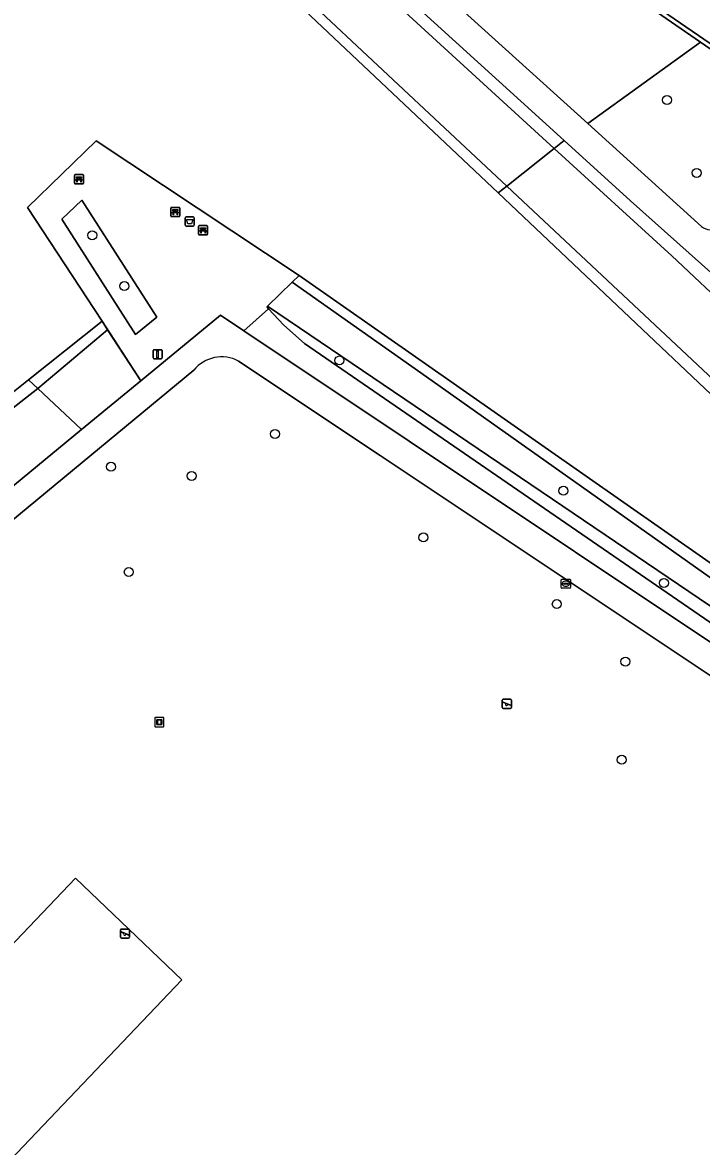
# Model space of a CAD drawing. Extents: x 162803 to 163818, y 381639 to 382475.
# Drawn here: x 163168.5 to 163242.3, y 381804.9 to 381927.2 of the extents above; entities that cross this region are included whole.
import ezdxf

# ---------------------------------------------------------------- set-up
doc = ezdxf.new("R2010")
doc.units = 0
for name, color, linetype in [('IMGEO_Afvalbak', 7, 'Continuous'), ('IMGEO_Bank', 7, 'Continuous'), ('IMGEO_Boom', 7, 'Continuous'), ('IMGEO_Groenvoorziening', 7, 'Continuous'), ('IMGEO_Hek', 7, 'Continuous'), ('IMGEO_Kunstobject', 7, 'Continuous'), ('IMGEO_Lichtmast', 7, 'Continuous'), ('IMGEO_Meer_plas_ven_vijver', 7, 'Continuous'), ('IMGEO_Oever', 7, 'Continuous'), ('IMGEO_Rijbaan_lokaal_gesloten', 7, 'Continuous'), ('IMGEO_Rijbaan_lokaal_open', 7, 'Continuous'), ('IMGEO_Rioolput', 7, 'Continuous'), ('IMGEO_Speelvoorziening', 7, 'Continuous'), ('IMGEO_Voetpad_gesloten', 7, 'Continuous'), ('IMGEO_Voetpad_open', 7, 'Continuous')]:
    doc.layers.add(name, color=color, linetype=linetype)

msp = doc.modelspace()

# ---------------------------------------------------------------- linework, layer by layer
at = {"layer": 'IMGEO_Afvalbak'}
for p, q in [((163186.15, 381905.17), (163186.15, 381905.97)), ((163186.15, 381905.97), (163186.15, 381905.17)), ((163186.25, 381906.07), (163187.04, 381906.07)), ((163187.04, 381906.07), (163186.25, 381906.07)), ((163187.04, 381905.07), (163186.25, 381905.07)), ((163186.25, 381905.07), (163187.04, 381905.07)), ((163187.14, 381905.97), (163187.14, 381905.17)), ((163187.14, 381905.17), (163187.14, 381905.97))]:
    msp.add_line(p, q, dxfattribs=at)
msp.add_lwpolyline([(163186.29, 381905.78), (163186.99, 381905.78), (163186.85, 381905.31), (163186.44, 381905.31), (163186.29, 381905.78)], dxfattribs=at)
for centre, start, end in [((163186.25, 381905.97), 90, 180), ((163186.25, 381905.97), 90, 180), ((163186.25, 381905.17), 180, 270), ((163186.25, 381905.17), 180, 270), ((163187.04, 381905.97), 0, 90), ((163187.04, 381905.97), 360, 90), ((163187.04, 381905.17), 270, 0), ((163187.04, 381905.17), 270, 0)]:
    msp.add_arc(centre, 0.1, start, end, dxfattribs=at)
at = {"layer": 'IMGEO_Bank'}
for p, q in [((163174.1, 381909.75), (163174.1, 381910.59)), ((163174.1, 381910.59), (163174.1, 381909.75)), ((163174.17, 381910.67), (163175.01, 381910.67)), ((163175.01, 381910.67), (163174.17, 381910.67)), ((163174.79, 381910.07), (163174.4, 381910.07)), ((163174.41, 381910.18), (163174.41, 381910.28)), ((163174.45, 381910.28), (163174.45, 381910.18)), ((163174.74, 381910.29), (163174.46, 381910.29)), ((163174.46, 381910.17), (163174.74, 381910.17)), ((163174.75, 381910.18), (163174.75, 381910.28)), ((163174.79, 381910.28), (163174.79, 381910.18)), ((163175.1, 381910.6), (163175.1, 381909.76)), ((163175.1, 381909.76), (163175.1, 381910.6)), ((163175.02, 381909.67), (163174.18, 381909.67)), ((163174.18, 381909.67), (163175.02, 381909.67)), ((163184.58, 381906.18), (163184.58, 381907.02)), ((163184.58, 381907.02), (163184.58, 381906.18)), ((163184.65, 381907.11), (163185.49, 381907.11)), ((163185.49, 381907.11), (163184.65, 381907.11)), ((163185.28, 381906.51), (163184.88, 381906.51)), ((163184.89, 381906.62), (163184.89, 381906.72)), ((163184.93, 381906.72), (163184.93, 381906.62)), ((163185.22, 381906.73), (163184.94, 381906.73)), ((163184.94, 381906.61), (163185.22, 381906.61)), ((163185.23, 381906.62), (163185.23, 381906.72)), ((163185.27, 381906.72), (163185.27, 381906.62)), ((163185.58, 381907.03), (163185.58, 381906.19)), ((163185.58, 381906.19), (163185.58, 381907.03)), ((163185.5, 381906.11), (163184.66, 381906.11)), ((163184.66, 381906.11), (163185.5, 381906.11)), ((163187.6, 381904.2), (163187.6, 381905.04)), ((163187.6, 381905.04), (163187.6, 381904.2)), ((163187.68, 381905.12), (163188.52, 381905.12)), ((163188.52, 381905.12), (163187.68, 381905.12)), ((163188.6, 381905.05), (163188.6, 381904.21)), ((163188.6, 381904.21), (163188.6, 381905.05)), ((163188.53, 381904.12), (163187.69, 381904.12)), ((163187.69, 381904.12), (163188.53, 381904.12)), ((163187.91, 381904.63), (163187.91, 381904.73)), ((163188.3, 381904.52), (163187.91, 381904.52)), ((163188.24, 381904.74), (163187.96, 381904.74)), ((163187.96, 381904.73), (163187.96, 381904.63)), ((163187.96, 381904.62), (163188.24, 381904.62)), ((163188.25, 381904.63), (163188.25, 381904.73)), ((163188.29, 381904.73), (163188.29, 381904.63))]:
    msp.add_line(p, q, dxfattribs=at)
for points in [[(163174.35, 381910.07), (163174.2, 381910.07), (163174.31, 381910.17), (163174.4, 381910.17)], [(163174.4, 381910.29), (163174.31, 381910.29), (163174.31, 381910.45), (163174.88, 381910.45), (163174.88, 381910.29), (163174.8, 381910.29)], [(163174.4, 381910.06), (163174.4, 381909.85), (163174.35, 381909.85), (163174.35, 381910.06)], [(163174.8, 381910.17), (163174.88, 381910.17), (163174.99, 381910.07), (163174.85, 381910.07)], [(163174.84, 381910.06), (163174.84, 381909.85), (163174.8, 381909.85), (163174.8, 381910.06)], [(163184.83, 381906.51), (163184.68, 381906.51), (163184.8, 381906.61), (163184.88, 381906.61)], [(163184.88, 381906.73), (163184.8, 381906.73), (163184.8, 381906.89), (163185.36, 381906.89), (163185.36, 381906.73), (163185.28, 381906.73)], [(163184.88, 381906.5), (163184.88, 381906.29), (163184.83, 381906.29), (163184.83, 381906.5)], [(163185.28, 381906.61), (163185.36, 381906.61), (163185.47, 381906.51), (163185.33, 381906.51)], [(163185.33, 381906.5), (163185.33, 381906.29), (163185.28, 381906.29), (163185.28, 381906.5)], [(163187.85, 381904.52), (163187.71, 381904.52), (163187.82, 381904.62), (163187.91, 381904.62)], [(163187.91, 381904.74), (163187.82, 381904.74), (163187.82, 381904.9), (163188.38, 381904.9), (163188.38, 381904.74), (163188.3, 381904.74)], [(163187.9, 381904.51), (163187.9, 381904.31), (163187.86, 381904.31), (163187.86, 381904.51)], [(163188.3, 381904.62), (163188.38, 381904.62), (163188.5, 381904.52), (163188.36, 381904.52)], [(163188.35, 381904.51), (163188.35, 381904.31), (163188.31, 381904.31), (163188.31, 381904.51)]]:
    msp.add_lwpolyline(points, dxfattribs=at)
for centre, radius, start, end in [((163174.18, 381910.59), 0.0779, 92.4484, 184.2845), ((163174.18, 381910.59), 0.0779, 92.4484, 184.2845), ((163174.35, 381910.06), 0.00671, 2.8957, 87.1043), ((163174.4, 381910.28), 0.00671, 2.8957, 87.1043), ((163174.4, 381910.18), 0.00671, 272.8957, 357.1043), ((163174.4, 381910.06), 0.00671, 92.8957, 177.1043), ((163174.46, 381910.28), 0.00671, 92.8957, 177.1043), ((163174.46, 381910.18), 0.00671, 182.8957, 267.1043), ((163174.74, 381910.28), 0.00671, 2.8957, 87.1043), ((163174.74, 381910.18), 0.00671, 272.8957, 357.1043), ((163174.8, 381910.28), 0.00671, 92.8957, 177.1043), ((163174.8, 381910.18), 0.00671, 182.8957, 267.1043), ((163174.79, 381910.06), 0.00671, 2.8957, 87.1043), ((163174.85, 381910.06), 0.00671, 92.8957, 177.1043), ((163175.02, 381910.59), 0.0779, 2.4484, 94.2845), ((163175.02, 381910.59), 0.0779, 2.4484, 94.2845), ((163174.18, 381909.75), 0.0779, 182.4484, 274.2845), ((163174.18, 381909.75), 0.0779, 182.4484, 274.2845), ((163175.02, 381909.75), 0.0779, 272.4484, 4.2845), ((163175.02, 381909.75), 0.0779, 272.4484, 4.2845), ((163184.66, 381907.03), 0.0779, 92.4484, 184.2845), ((163184.66, 381907.03), 0.0779, 92.4484, 184.2845), ((163184.66, 381906.19), 0.0779, 182.4484, 274.2845), ((163184.66, 381906.19), 0.0779, 182.4484, 274.2845), ((163184.83, 381906.5), 0.00671, 2.8957, 87.1043), ((163184.88, 381906.72), 0.00671, 2.8957, 87.1043), ((163184.88, 381906.62), 0.00671, 272.8957, 357.1043), ((163184.88, 381906.5), 0.00671, 92.8957, 177.1043), ((163184.94, 381906.72), 0.00671, 92.8957, 177.1043), ((163184.94, 381906.62), 0.00671, 182.8957, 267.1043), ((163185.22, 381906.72), 0.00671, 2.8957, 87.1043), ((163185.22, 381906.62), 0.00671, 272.8957, 357.1043), ((163185.28, 381906.72), 0.00671, 92.8957, 177.1043), ((163185.28, 381906.62), 0.00671, 182.8957, 267.1043), ((163185.28, 381906.5), 0.00671, 2.8957, 87.1043), ((163185.33, 381906.5), 0.00671, 92.8957, 177.1043), ((163185.5, 381907.03), 0.0779, 2.4484, 94.2845), ((163185.5, 381907.03), 0.0779, 2.4484, 94.2845), ((163185.5, 381906.19), 0.0779, 272.4484, 4.2845), ((163185.5, 381906.19), 0.0779, 272.4484, 4.2845), ((163187.68, 381905.04), 0.0779, 92.4484, 184.2845), ((163187.68, 381905.04), 0.0779, 92.4484, 184.2845), ((163188.52, 381905.04), 0.0779, 2.4484, 94.2845), ((163188.52, 381905.04), 0.0779, 2.4484, 94.2845), ((163187.68, 381904.2), 0.0779, 182.4484, 274.2845), ((163187.68, 381904.2), 0.0779, 182.4484, 274.2845), ((163187.85, 381904.51), 0.00671, 2.8957, 87.1043), ((163187.91, 381904.51), 0.00671, 92.8957, 177.1043), ((163187.91, 381904.73), 0.00671, 2.8957, 87.1043), ((163187.91, 381904.63), 0.00671, 272.8957, 357.1043), ((163187.96, 381904.73), 0.00671, 92.8957, 177.1043), ((163187.96, 381904.63), 0.00671, 182.8957, 267.1043), ((163188.24, 381904.73), 0.00671, 2.8957, 87.1043), ((163188.24, 381904.63), 0.00671, 272.8957, 357.1043), ((163188.3, 381904.73), 0.00671, 92.8957, 177.1043), ((163188.3, 381904.63), 0.00671, 182.8957, 267.1043), ((163188.3, 381904.51), 0.00671, 2.8957, 87.1043), ((163188.36, 381904.51), 0.00671, 92.8957, 177.1043), ((163188.52, 381904.2), 0.0779, 272.4484, 4.2845), ((163188.52, 381904.2), 0.0779, 272.4484, 4.2845)]:
    msp.add_arc(centre, radius, start, end, dxfattribs=at)
at = {"layer": 'IMGEO_Boom'}
for centre in [(163238.58, 381918.8), (163241.8, 381910.86), (163176.04, 381904.07), (163179.53, 381898.54), (163202.94, 381890.45), (163195.93, 381882.45), (163178.08, 381878.88), (163186.86, 381877.89), (163227.31, 381876.27), (163212.08, 381871.19), (163180.02, 381867.43), (163238.24, 381866.23), (163226.59, 381863.94), (163234.06, 381857.68), (163233.66, 381847)]:
    msp.add_circle(centre, 0.489, dxfattribs=at)
at = {"layer": 'IMGEO_Groenvoorziening'}
for points in [[(163183.67, 381958.07), (163229.95, 381916.23), (163242.22, 381925.1), (163202.28, 381952.66), (163185.32, 381964.22), (163183.8, 381962.04)], [(163152.17, 381954.99), (163178.18, 381953.5), (163181.36, 381952.76), (163186.48, 381949.77), (163189.61, 381947.13), (163226.31, 381913.53), (163227.4, 381914.39), (163182.98, 381954.71)], [(163144.75, 381950.08), (163144.63, 381949.76), (163140.37, 381938.66), (163143.89, 381937.39), (163147.03, 381945.82), (163147.8, 381946.84), (163147.86, 381946.85), (163149.63, 381947.26), (163152.08, 381947.26), (163178.12, 381946.35), (163181.11, 381945.97), (163183.58, 381944.73), (163185.73, 381942.59), (163221.14, 381909.43), (163226.31, 381913.53), (163189.61, 381947.13), (163186.48, 381949.77)], [(163244.21, 381905.1), (163253.02, 381915.14), (163254.39, 381916.7), (163242.22, 381925.1), (163229.95, 381916.23), (163242.33, 381905.03)], [(163239.1, 381901.83), (163226.31, 381913.53), (163221.14, 381909.43), (163259.75, 381873.26), (163260.65, 381872.6), (163261.32, 381872.36), (163269.91, 381872.24), (163271.16, 381872), (163272.54, 381871.18), (163277.23, 381867.03), (163279.68, 381873.54), (163276.33, 381875.91)], [(163255.06, 381889.85), (163252.42, 381891.92), (163234.62, 381907.83), (163227.4, 381914.39), (163226.31, 381913.53), (163239.1, 381901.83), (163259.24, 381882.9), (163261.81, 381880.69), (163263.61, 381879.38)], [(163263.61, 381879.38), (163261.81, 381880.69), (163259.24, 381882.9), (163239.1, 381901.83)], [(163197.79, 381898.96), (163195.1, 381896.36), (163267.35, 381847.42), (163268.73, 381846.29), (163269.71, 381845.07), (163270.41, 381843.74), (163270.79, 381842.63), (163271.04, 381841.69)], [(163272.56, 381838.26), (163282.23, 381802.7), (163284.77, 381798.64), (163285.77, 381795.12), (163289.06, 381783.43), (163291.28, 381784.75), (163285.96, 381802.54), (163283.98, 381807.02), (163277.91, 381830.5), (163274.11, 381843.47), (163273.55, 381845.38), (163243.16, 381866.9), (163212.42, 381888.67), (163197.79, 381898.96)], [(163199.15, 381892.28), (163196.88, 381894.28), (163195.23, 381896.07), (163192.54, 381893.69), (163264.59, 381845.57)], [(163271.04, 381841.69), (163270.79, 381842.63), (163270.41, 381843.74), (163269.71, 381845.07), (163268.73, 381846.29), (163267.35, 381847.42), (163195.1, 381896.36), (163195.07, 381896.24), (163195.23, 381896.07), (163196.88, 381894.28), (163199.15, 381892.28), (163267.63, 381845.23)], [(163267.63, 381845.23), (163199.15, 381892.28)], [(163262.95, 381842.92), (163256.63, 381847.24), (163250.44, 381851.38), (163207.38, 381880.1), (163191.96, 381890.39)], [(163187.08, 381889.39), (163174.93, 381879.36), (163150.56, 381859.23), (163149.45, 381858.53), (163145.2, 381849.3), (163139.72, 381837.4), (163122.19, 381799.33), (163146.16, 381785.54), (163165.58, 381774.25), (163221.72, 381741.44)]]:
    msp.add_lwpolyline(points, dxfattribs=at)
for points in [[(163183.06, 381895.16), (163174.91, 381907.89), (163172.75, 381905.84), (163180.73, 381893.27)], [(163177.71, 381893.79), (163170.12, 381887.41), (163174.89, 381882.94), (163181.32, 381888.25)], [(163174.89, 381882.94), (163170.12, 381887.41), (163149.1, 381870.95), (163153.41, 381865.27), (163155.48, 381866.94)], [(163162.74, 381798.9), (163151.16, 381809.94), (163174.21, 381834.1), (163185.78, 381823.05)], [(163151.16, 381809.94), (163162.74, 381798.9), (163185.78, 381823.05), (163174.21, 381834.1)]]:
    msp.add_lwpolyline(points, close=True, dxfattribs=at)
for centre, radius, start, end in [((163243.24, 381906.02), 1.34, 227.751, 316.6355), ((163190.13, 381886.9), 3.94, 62.2426, 140.7918)]:
    msp.add_arc(centre, radius, start, end, dxfattribs=at)
at = {"layer": 'IMGEO_Hek'}
msp.add_lwpolyline([(163177.11, 381894.71), (163181.32, 381888.25)], dxfattribs=at)
at = {"layer": 'IMGEO_Kunstobject'}
for p, q in [((163182.85, 381851.51), (163182.85, 381850.67)), ((163182.85, 381851.51), (163182.85, 381850.67)), ((163183.76, 381851.59), (163182.92, 381851.59)), ((163183.76, 381851.59), (163182.92, 381851.59)), ((163183.06, 381850.86), (163183.06, 381851.33)), ((163183.11, 381851.38), (163183.58, 381851.38)), ((163183.14, 381851.28), (163183.14, 381850.91)), ((163183.53, 381851.3), (163183.16, 381851.3)), ((163183.55, 381850.91), (163183.55, 381851.28)), ((163183.63, 381851.33), (163183.63, 381850.86)), ((163183.84, 381850.68), (163183.84, 381851.52)), ((163183.84, 381850.68), (163183.84, 381851.52)), ((163182.93, 381850.6), (163183.77, 381850.6)), ((163182.93, 381850.6), (163183.77, 381850.6)), ((163183.58, 381850.81), (163183.11, 381850.81)), ((163183.16, 381850.89), (163183.53, 381850.89))]:
    msp.add_line(p, q, dxfattribs=at)
for centre, radius, start, end in [((163182.92, 381851.52), 0.0779, 92.4484, 184.2845), ((163182.92, 381851.52), 0.0779, 92.4484, 184.2845), ((163183.11, 381851.33), 0.05, 90, 180), ((163183.16, 381851.28), 0.02, 90, 180), ((163183.53, 381851.28), 0.02, 360, 90), ((163183.58, 381851.33), 0.05, 360, 90), ((163183.77, 381851.52), 0.0779, 2.4484, 94.2845), ((163183.77, 381851.52), 0.0779, 2.4484, 94.2845), ((163182.92, 381850.67), 0.0779, 182.4484, 274.2845), ((163182.92, 381850.67), 0.0779, 182.4484, 274.2845), ((163183.11, 381850.86), 0.05, 180, 270), ((163183.16, 381850.91), 0.02, 180, 270), ((163183.53, 381850.91), 0.02, 270, 0), ((163183.58, 381850.86), 0.05, 270, 0), ((163183.77, 381850.67), 0.0779, 272.4484, 4.2845), ((163183.77, 381850.67), 0.0779, 272.4484, 4.2845)]:
    msp.add_arc(centre, radius, start, end, dxfattribs=at)
at = {"layer": 'IMGEO_Lichtmast'}
for p, q in [((163182.66, 381890.72), (163182.66, 381891.52)), ((163182.66, 381891.52), (163182.66, 381890.72)), ((163182.76, 381891.62), (163183.55, 381891.62)), ((163183.55, 381891.62), (163182.76, 381891.62)), ((163183.65, 381891.52), (163183.65, 381890.72)), ((163183.65, 381890.72), (163183.65, 381891.52)), ((163183.55, 381890.62), (163182.76, 381890.62)), ((163182.76, 381890.62), (163183.55, 381890.62))]:
    msp.add_line(p, q, dxfattribs=at)
msp.add_lwpolyline([(163183.08, 381891.5), (163183.23, 381891.5), (163183.23, 381890.75), (163183.08, 381890.75), (163183.08, 381891.5)], dxfattribs=at)
for centre, start, end in [((163182.76, 381891.52), 90, 180), ((163182.76, 381891.52), 90, 180), ((163183.55, 381891.52), 0, 90), ((163183.55, 381891.52), 360, 90), ((163182.76, 381890.72), 180, 270), ((163182.76, 381890.72), 180, 270), ((163183.55, 381890.72), 270, 0), ((163183.55, 381890.72), 270, 0)]:
    msp.add_arc(centre, 0.1, start, end, dxfattribs=at)
at = {"layer": 'IMGEO_Meer_plas_ven_vijver'}
for points in [[(163259.06, 381871.93), (163220.2, 381908.68), (163195.33, 381932.21)], [(163149.49, 381872.69), (163169.12, 381888.34), (163177.11, 381894.71), (163168.99, 381907.08), (163176.46, 381914.34), (163198.55, 381899.7), (163274.04, 381846.91)]]:
    msp.add_lwpolyline(points, dxfattribs=at)
at = {"layer": 'IMGEO_Oever'}
for points in [[(163180.92, 381945.09), (163182.81, 381944.05), (163195.33, 381932.21), (163220.2, 381908.68), (163221.14, 381909.43), (163185.73, 381942.59), (163183.58, 381944.73), (163181.11, 381945.97), (163178.12, 381946.35), (163152.08, 381947.26), (163149.63, 381947.26), (163147.86, 381946.85), (163147.8, 381946.84), (163147.03, 381945.82), (163143.89, 381937.39)], [(163221.14, 381909.43), (163220.2, 381908.68), (163259.06, 381871.93)], [(163261.5, 381870.97), (163269.81, 381871.02), (163270.52, 381870.9), (163271.16, 381870.55), (163276.83, 381865.97), (163277.23, 381867.03), (163272.54, 381871.18), (163271.16, 381872), (163269.91, 381872.24), (163261.32, 381872.36), (163260.65, 381872.6), (163259.75, 381873.26), (163221.14, 381909.43)], [(163274.04, 381846.91), (163198.55, 381899.7), (163197.79, 381898.96), (163212.42, 381888.67), (163243.16, 381866.9), (163273.55, 381845.38), (163274.11, 381843.47), (163277.91, 381830.5), (163283.98, 381807.02), (163285.96, 381802.54), (163291.28, 381784.75), (163292.24, 381785.32), (163287.92, 381800.74), (163285.66, 381807.29), (163283.46, 381816.1)], [(163170.12, 381887.41), (163169.12, 381888.34), (163149.49, 381872.69)], [(163148.2, 381872.14), (163149.1, 381870.95), (163170.12, 381887.41)]]:
    msp.add_lwpolyline(points, dxfattribs=at)
msp.add_lwpolyline([(163177.71, 381893.79), (163177.11, 381894.71), (163169.12, 381888.34), (163170.12, 381887.41)], close=True, dxfattribs=at)
at = {"layer": 'IMGEO_Rijbaan_lokaal_gesloten'}
msp.add_lwpolyline([(163147.61, 381998.29), (163145.68, 381999.56), (163142.32, 381994.52), (163146.2, 381991.94), (163146.75, 381991.58), (163150.67, 381988.85), (163183.14, 381966.44), (163185.65, 381964.7), (163234.18, 381931.22), (163243.29, 381924.95), (163246.7, 381929.84), (163245.69, 381930.52)], dxfattribs=at)
at = {"layer": 'IMGEO_Rijbaan_lokaal_open'}
msp.add_lwpolyline([(163260.11, 381913.32), (163243.29, 381924.95), (163234.18, 381931.22), (163185.65, 381964.7), (163185.32, 381964.22), (163202.28, 381952.66), (163242.22, 381925.1), (163254.39, 381916.7), (163256.97, 381914.95), (163276.35, 381901.6), (163294.84, 381888.87), (163306.85, 381880.6), (163310.4, 381878.07), (163312.86, 381876.37), (163356.68, 381846.09), (163356.95, 381846.52), (163345.1, 381854.66), (163328.94, 381865.73), (163312.42, 381877.14), (163295.09, 381889.16), (163266.91, 381908.62)], close=True, dxfattribs=at)
at = {"layer": 'IMGEO_Rioolput'}
for p, q in [((163227.07, 381865.73), (163227.07, 381866.59)), ((163227.14, 381866.66), (163228, 381866.66)), ((163227.33, 381866.15), (163227.33, 381866.17)), ((163227.37, 381866.2), (163227.77, 381866.2)), ((163227.77, 381866.12), (163227.37, 381866.12)), ((163227.56, 381866.44), (163227.58, 381866.44)), ((163227.58, 381865.88), (163227.56, 381865.88)), ((163227.81, 381866.17), (163227.81, 381866.15)), ((163228.07, 381866.59), (163228.07, 381865.73)), ((163228, 381865.66), (163227.14, 381865.66))]:
    msp.add_line(p, q, dxfattribs=at)
for points in [[(163227.07, 381865.73), (163227.07, 381866.59)], [(163227.14, 381866.66), (163228, 381866.66)], [(163228.07, 381866.59), (163228.07, 381865.73)], [(163228, 381865.66), (163227.14, 381865.66)]]:
    msp.add_lwpolyline(points, dxfattribs=at)
for centre, radius, start, end in [((163227.15, 381866.58), 0.0765, 91.552, 178.448), ((163227.15, 381866.58), 0.0765, 91.552, 178.448), ((163227.37, 381866.16), 0.0403, 85.8775, 175.7526), ((163227.37, 381866.15), 0.0366, 178.938, 274.7102), ((163227.77, 381866.16), 0.0386, 1.7309, 96.639), ((163227.77, 381866.16), 0.043, 264.8664, 352.4533), ((163227.99, 381866.58), 0.0765, 1.552, 88.448), ((163227.99, 381866.58), 0.0765, 1.552, 88.448), ((163227.15, 381865.73), 0.0765, 181.552, 268.448), ((163227.15, 381865.73), 0.0765, 181.552, 268.448), ((163227.99, 381865.73), 0.0765, 271.552, 358.448), ((163227.99, 381865.73), 0.0765, 271.552, 358.448)]:
    msp.add_arc(centre, radius, start, end, dxfattribs=at)
for centre, major_axis, ratio, start_param, end_param in [((163227.56, 381866.16), (-0.387, 0.002), 0.722429, 4.712389, 7.853982), ((163227.58, 381866.16), (-0.39, 0.002), 0.717154, 1.570796, 4.712389)]:
    msp.add_ellipse(centre, major_axis=major_axis, ratio=ratio, start_param=start_param, end_param=end_param, dxfattribs=at)
at = {"layer": 'IMGEO_Speelvoorziening'}
for p, q in [((163220.76, 381853.58), (163221.55, 381853.58)), ((163221.55, 381853.58), (163220.76, 381853.58)), ((163220.66, 381852.68), (163220.66, 381853.48)), ((163220.66, 381853.48), (163220.66, 381852.68)), ((163221.05, 381853.11), (163220.71, 381853.24)), ((163220.73, 381853.31), (163221.61, 381852.95)), ((163221.55, 381852.58), (163220.76, 381852.58)), ((163220.76, 381852.58), (163221.55, 381852.58)), ((163221.58, 381852.89), (163221.24, 381853.03)), ((163221.65, 381853.48), (163221.65, 381852.68)), ((163221.65, 381852.68), (163221.65, 381853.48)), ((163179.11, 381827.68), (163179.11, 381828.48)), ((163179.11, 381828.48), (163179.11, 381827.68)), ((163179.49, 381828.1), (163179.15, 381828.24)), ((163179.17, 381828.3), (163180.05, 381827.95)), ((163179.21, 381828.58), (163179.99, 381828.58)), ((163179.99, 381828.58), (163179.21, 381828.58)), ((163180.03, 381827.89), (163179.69, 381828.02)), ((163180.09, 381828.48), (163180.09, 381827.68)), ((163180.09, 381827.68), (163180.09, 381828.48)), ((163179.99, 381827.58), (163179.21, 381827.58)), ((163179.21, 381827.58), (163179.99, 381827.58))]:
    msp.add_line(p, q, dxfattribs=at)
for centre, radius, start, end in [((163220.76, 381853.48), 0.1, 90, 180), ((163220.76, 381853.48), 0.1, 90, 180), ((163221.55, 381853.48), 0.1, 0, 90), ((163221.55, 381853.48), 0.1, 360, 90), ((163220.76, 381852.68), 0.1, 180, 270), ((163220.76, 381852.68), 0.1, 180, 270), ((163220.72, 381853.27), 0.0327, 68.078, 248.078), ((163221.12, 381853.02), 0.12, 130.9928, 5.1632), ((163221.55, 381852.68), 0.1, 270, 0), ((163221.55, 381852.68), 0.1, 270, 0), ((163221.6, 381852.92), 0.0327, 248.078, 68.078), ((163179.21, 381828.48), 0.1, 90, 180), ((163179.21, 381828.48), 0.1, 90, 180), ((163179.16, 381828.27), 0.0327, 68.078, 248.078), ((163179.57, 381828.01), 0.12, 130.9928, 5.1632), ((163179.99, 381828.48), 0.1, 0, 90), ((163179.99, 381828.48), 0.1, 360, 90), ((163180.04, 381827.92), 0.0327, 248.078, 68.078), ((163179.21, 381827.68), 0.1, 180, 270), ((163179.21, 381827.68), 0.1, 180, 270), ((163179.99, 381827.68), 0.1, 270, 0), ((163179.99, 381827.68), 0.1, 270, 0)]:
    msp.add_arc(centre, radius, start, end, dxfattribs=at)
at = {"layer": 'IMGEO_Voetpad_gesloten'}
for points in [[(163242.33, 381905.03), (163229.95, 381916.23), (163183.67, 381958.07)], [(163182.98, 381954.71), (163227.4, 381914.39), (163234.62, 381907.83), (163252.42, 381891.92), (163255.06, 381889.85)], [(163264.59, 381845.57), (163192.54, 381893.69), (163189.99, 381895.39), (163181.32, 381888.25), (163174.89, 381882.94), (163155.48, 381866.94), (163153.41, 381865.27), (163151.48, 381863.7), (163148.73, 381861.47)], [(163191.96, 381890.39), (163207.38, 381880.1), (163250.44, 381851.38), (163256.63, 381847.24), (163262.95, 381842.92)], [(163174.93, 381879.36), (163187.08, 381889.39)], [(163149.45, 381858.53), (163150.56, 381859.23), (163174.93, 381879.36)]]:
    msp.add_lwpolyline(points, dxfattribs=at)
for centre, radius, start, end in [((163243.24, 381906.02), 1.34, 227.751, 316.6355), ((163190.13, 381886.9), 3.94, 62.2426, 140.7918)]:
    msp.add_arc(centre, radius, start, end, dxfattribs=at)
at = {"layer": 'IMGEO_Voetpad_open'}
for points in [[(163176.46, 381914.34), (163168.99, 381907.08), (163177.11, 381894.71), (163177.71, 381893.79), (163181.32, 381888.25), (163189.99, 381895.39), (163192.54, 381893.69), (163195.23, 381896.07), (163195.07, 381896.24), (163195.1, 381896.36), (163197.79, 381898.96), (163198.55, 381899.7)], [(163183.06, 381895.16), (163180.73, 381893.27), (163172.75, 381905.84), (163174.91, 381907.89)]]:
    msp.add_lwpolyline(points, close=True, dxfattribs=at)

doc.saveas('drawing.dxf')
